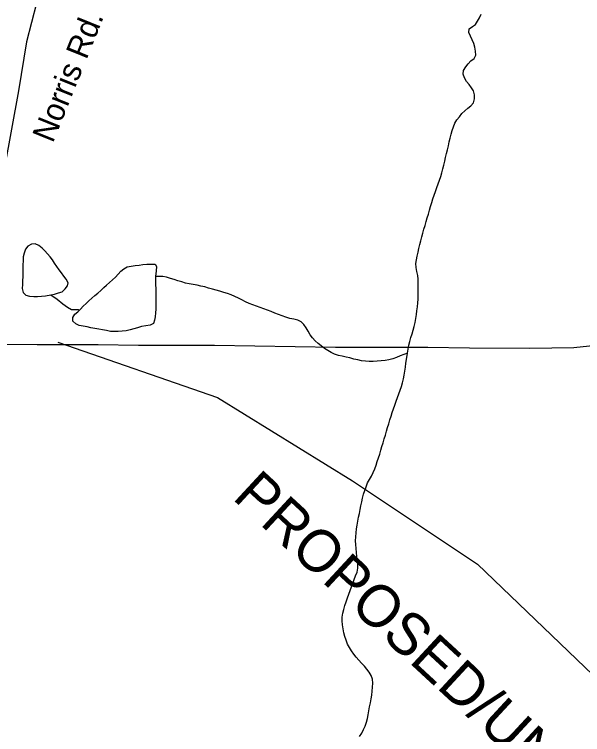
# Model space of a CAD drawing. Extents: x 1950930 to 2061844, y 904556 to 1017002.
# Drawn here: x 1991711 to 1994075, y 958343 to 961340 of the extents above; entities that cross this region are included whole.
import ezdxf

# ---------------------------------------------------------------- set-up
doc = ezdxf.new("R2010")
doc.units = 0
for name, color, linetype in [('Exist Hydrographic Creek Single Shore', 7, 'Continuous'), ('Exist Hydrographic Misc Water Feature', 7, 'Continuous'), ('Exist Road Primary Interstate Shield CELL', 7, 'Continuous'), ('Exist Road Primary US Attributed', 7, 'Continuous'), ('Exist Road Secondary Type 51 Attributed', 7, 'Continuous'), ('Exist Road Secondary Type 51 Label', 7, 'Continuous'), ('Prop Road Primary NC Projected', 7, 'Continuous')]:
    doc.layers.add(name, color=color, linetype=linetype)

msp = doc.modelspace()

# ---------------------------------------------------------------- linework, layer by layer
at = {"layer": 'Exist Hydrographic Creek Single Shore'}
for points in [[(1993346.8, 959930.6), (1993349.9, 959946.9), (1993352.9, 959963.3), (1993356.4, 959978.8), (1993360.7, 959995.1), (1993365.6, 960010.7), (1993370.6, 960026.2), (1993375.1, 960041.7), (1993378.1, 960058), (1993381.2, 960074.4), (1993383.9, 960090.8), (1993385.9, 960106.2), (1993387.8, 960122.5), (1993389.4, 960139), (1993390.5, 960155.4), (1993391.1, 960171.8), (1993391.5, 960188.2), (1993391.3, 960204.6), (1993391.3, 960221), (1993390.9, 960237.4), (1993389.4, 960253.9), (1993386.1, 960270.4), (1993382.5, 960286.8), (1993381, 960303.2), (1993383.9, 960318.8), (1993387.2, 960334.3), (1993390.7, 960350.7), (1993394.1, 960366.1), (1993398.4, 960382.5), (1993402.3, 960397.9), (1993406.7, 960414.2), (1993410.8, 960429.8), (1993415.3, 960446.1), (1993419.8, 960461.6), (1993424.3, 960477.9), (1993429, 960493.4), (1993433.5, 960508.9), (1993438.4, 960525.3), (1993442.9, 960540.8), (1993447.5, 960557.1), (1993452.2, 960572.5), (1993457.1, 960588), (1993462.8, 960603.5), (1993468.6, 960619), (1993474.5, 960634.5), (1993480.1, 960649.9), (1993484.8, 960665.4), (1993489.3, 960680.9), (1993493.4, 960697.2), (1993497.5, 960712.7), (1993501.4, 960729.1), (1993505.5, 960744.6), (1993509.6, 960760.9), (1993513.3, 960776.4), (1993517, 960792.8), (1993520.7, 960809.1), (1993524.6, 960824.5), (1993528.7, 960840.8), (1993533, 960856.3), (1993537.9, 960871.9), (1993543.8, 960887.4), (1993552.4, 960901.1), (1993562.5, 960914), (1993573.2, 960927), (1993585, 960938.1), (1993597.1, 960949.4), (1993610.7, 960959.8), (1993620.7, 960971.9), (1993624.8, 960988.3), (1993625.4, 961005.4), (1993621.5, 961021.1), (1993613.5, 961034.4), (1993602.7, 961047.7), (1993592.2, 961061.1), (1993584.4, 961075.2), (1993578.7, 961090.9), (1993579.9, 961106.5), (1993589.1, 961121), (1993599.4, 961134), (1993610.7, 961146.1), (1993624.2, 961156.4), (1993630.6, 961170.3), (1993629.7, 961186.7), (1993627.1, 961203.1), (1993622.4, 961218.9), (1993616, 961233.7), (1993608.2, 961248.6), (1993601.7, 961264.4), (1993602.7, 961279.1), (1993616.8, 961288.7), (1993629.7, 961297.4), (1993638.2, 961311.2), (1993646.2, 961325.8), (1993653.5, 961341.3)], [(1993192.2, 958475.1), (1993195.4, 958491.4), (1993198.1, 958506.9), (1993199.5, 958523.3), (1993200.8, 958540.5), (1993202, 958557.7), (1993200.8, 958574.1), (1993195.9, 958589), (1993187.7, 958602.3), (1993178, 958615.6), (1993167.2, 958628.1), (1993155.9, 958639.8), (1993144.6, 958652.4), (1993133.7, 958665), (1993123.9, 958678.3), (1993113.8, 958691.6), (1993104.8, 958705.7), (1993097, 958719.9), (1993091.3, 958735.6), (1993086.6, 958751.3), (1993082.1, 958766.9), (1993078.6, 958783.5), (1993076.1, 958799.9), (1993074.9, 958816.3), (1993075.1, 958831.9), (1993077.5, 958848.3), (1993081.6, 958863.7), (1993086.4, 958880), (1993091.9, 958895.5), (1993097.2, 958911.8), (1993102.1, 958927.4), (1993107.7, 958942.8), (1993113.2, 958958.3), (1993119.2, 958972.9), (1993124.7, 958988.4), (1993130.7, 959003.9), (1993136.8, 959019.4), (1993140.5, 959035.7), (1993140.7, 959051.3), (1993138, 959067.8), (1993136, 959084.2), (1993134.5, 959100.7), (1993132.7, 959117.1), (1993131.3, 959133.5), (1993130.7, 959150), (1993131.1, 959166.3), (1993132.9, 959182.7), (1993135.2, 959199.1), (1993137.4, 959214.6), (1993140.3, 959231), (1993143.2, 959247.3), (1993146.4, 959263.6), (1993149.9, 959279.2), (1993153.2, 959295.5), (1993156.7, 959311.8), (1993160.2, 959327.4), (1993163.9, 959343.7), (1993168.6, 959359.2), (1993174.3, 959374.6), (1993180.5, 959390.1), (1993188.1, 959404.7), (1993196.3, 959418.5), (1993204.1, 959433.2), (1993210.6, 959448.5), (1993216, 959464), (1993221.1, 959479.5), (1993226.2, 959495), (1993231.1, 959510.5), (1993236, 959525.9), (1993240.6, 959542.2), (1993245.3, 959557.7), (1993249.8, 959573.2), (1993254.7, 959589.6), (1993259.4, 959605.1), (1993263.9, 959620.6), (1993268.7, 959636.1), (1993273.6, 959652.4), (1993278.5, 959667.8), (1993283.4, 959683.3), (1993288.7, 959698.8), (1993294.5, 959714.3), (1993300, 959729.8), (1993305.8, 959745.3), (1993311.3, 959760.7), (1993316.6, 959776.2), (1993321.8, 959791.7), (1993326.3, 959807.2), (1993330.6, 959823.5), (1993333.4, 959839.1), (1993335.9, 959855.4), (1993337.8, 959871.8), (1993339.8, 959888.2), (1993341.9, 959904.5), (1993346.8, 959930.6)], [(1993147.5, 958335.6), (1993156.1, 958349.5), (1993163.7, 958364), (1993170.6, 958378.7), (1993176, 958394.2), (1993180.1, 958410.5), (1993183.6, 958425.9), (1993186.4, 958442.3), (1993189.3, 958458.7), (1993192.2, 958475.1)]]:
    msp.add_lwpolyline(points, dxfattribs=at)
at = {"layer": 'Exist Hydrographic Misc Water Feature'}
for points in [[(1991862.8, 960172.2), (1991878.8, 960176), (1991894.6, 960180.6), (1991910.2, 960186), (1991922.3, 960197.3), (1991931.9, 960210.1), (1991935.6, 960223.2), (1991926.8, 960237.4), (1991917.6, 960250.6), (1991907.5, 960264), (1991897.7, 960277.4), (1991887.8, 960290.6), (1991878.6, 960304), (1991869.8, 960318.2), (1991860.6, 960331.5), (1991849.7, 960343.9), (1991838.4, 960356.5), (1991826.5, 960367.4), (1991812.8, 960377.5), (1991797.8, 960384.5), (1991782, 960384), (1991766.8, 960375.2), (1991757.6, 960362.3), (1991751.5, 960346.9), (1991748.4, 960330.5), (1991747.2, 960314.1), (1991746.5, 960297.7), (1991746.5, 960281.3), (1991746.5, 960264.9), (1991746.3, 960248.4), (1991745.7, 960232), (1991744.5, 960215.7), (1991744.3, 960199.2), (1991747.8, 960182.8), (1991759.1, 960171.9), (1991774.8, 960167.5), (1991791.7, 960165.5), (1991808.1, 960165.9), (1991824.3, 960167.2), (1991840.7, 960169.4), (1991862.8, 960172.2)], [(1991980.9, 960107.4), (1991986.5, 960113.1), (1991997.9, 960125.1), (1992009.4, 960136.4), (1992021.5, 960147.6), (1992033.8, 960158.8), (1992045.9, 960170.1), (1992058.2, 960180.5), (1992070.3, 960191.6), (1992082.8, 960202.9), (1992094.9, 960213.3), (1992107.4, 960224.6), (1992119.5, 960235), (1992131.6, 960246.3), (1992143.1, 960258.3), (1992154.4, 960271.2), (1992166.7, 960281.6), (1992180.8, 960288.7), (1992196.6, 960292.4), (1992213.2, 960295.4), (1992229.9, 960296.7), (1992246.1, 960298.8), (1992262.5, 960300.1), (1992279.1, 960300.6), (1992297.5, 960301), (1992303.1, 960290.3), (1992301.8, 960273.1), (1992299, 960249.4)], [(1992299, 960249.4), (1992298.8, 960233), (1992298.8, 960215.7), (1992299.2, 960198.4), (1992299.6, 960181.2), (1992300.2, 960164), (1992300.4, 960146.7), (1992300.4, 960130.3), (1992299.8, 960113.9), (1992298.8, 960097.5), (1992296.9, 960082), (1992294, 960067.3), (1992289.5, 960054.3), (1992276.6, 960046.4), (1992258.2, 960043.5), (1992239.7, 960040.5), (1992223.9, 960035.9), (1992207.9, 960031.3), (1992192.3, 960026.8), (1992176.3, 960023.7), (1992159.9, 960021.7), (1992143.5, 960020.4), (1992127.1, 960020.7), (1992110.7, 960021), (1992094.5, 960023.8), (1992078.3, 960026.6), (1992062.1, 960029.5), (1992046.1, 960033), (1992029.9, 960035.8), (1992013.9, 960039.4), (1991997.5, 960042.3), (1991981.3, 960045), (1991966.6, 960051.9), (1991954.1, 960062.8), (1991954.9, 960078.5), (1991962.1, 960093), (1991974.8, 960101.8), (1991980.9, 960107.4)], [(1993346.8, 959930.6), (1993331.4, 959925.2), (1993316, 959918.9), (1993300.8, 959912.7), (1993285.5, 959907.2), (1993269.7, 959902.7), (1993253.7, 959899.8), (1993237.3, 959897.6), (1993220.9, 959896.4), (1993204.5, 959895.9), (1993187.9, 959895.3), (1993171.5, 959896.5), (1993155.3, 959898.5), (1993139.5, 959902.1), (1993123.3, 959905.7), (1993107.3, 959910.1), (1993091.3, 959913.8), (1993075.1, 959917.4), (1993059.1, 959921), (1993043.3, 959925.5), (1993028.9, 959933.2), (1993014.6, 959940.8), (1993000.9, 959950.1), (1992987.5, 959960.2), (1992974.6, 959970.3), (1992962.7, 959981.3), (1992951.4, 959993.8), (1992942, 960007.1), (1992933.2, 960021.3), (1992924.6, 960036.2), (1992914.9, 960049.5), (1992903.9, 960060.4), (1992889.9, 960067.3), (1992873.5, 960071.7), (1992856.7, 960074.6), (1992841.1, 960079.8), (1992825.5, 960085.8), (1992810.4, 960091.1), (1992795.2, 960097.1), (1992779.8, 960103.2), (1992764.4, 960109.2), (1992749, 960114.5), (1992733.5, 960119.7), (1992718.1, 960125.7), (1992702.7, 960131.1), (1992687.5, 960137.1), (1992672.6, 960144), (1992657.8, 960151.7), (1992643.2, 960159.4), (1992628.3, 960166.2), (1992613.3, 960172.3), (1992597.9, 960178.3), (1992582.1, 960182.7), (1992566.6, 960188.1), (1992550.8, 960192.5), (1992534.8, 960196.9), (1992519.2, 960201.3), (1992503.2, 960205.7), (1992487.4, 960209.3), (1992471.4, 960213.8), (1992455.2, 960215.7), (1992438.8, 960218.5), (1992423.2, 960222.1), (1992407.4, 960227.4), (1992391.8, 960231.8), (1992376.1, 960237.1), (1992360.3, 960241.5), (1992344.3, 960246), (1992328.3, 960249.6), (1992299, 960249.4)], [(1991862.8, 960172.2), (1991888.9, 960155.3), (1991912.8, 960135.9), (1991932.9, 960121.5), (1991948.9, 960111.4), (1991976.8, 960111.6), (1991980.9, 960107.4)]]:
    msp.add_lwpolyline(points, dxfattribs=at)
at = {"layer": 'Exist Road Primary US Attributed'}
msp.add_lwpolyline([(1991622.6, 959967.3), (1991805.5, 959966.6), (1992059.4, 959965.8), (1992228, 959963.1), (1992544.3, 959963.9), (1993046.7, 959955.4), (1993430.9, 959955.4), (1993605.3, 959952.3), (1993856.1, 959951.5), (1994038.2, 959953.1), (1994221.9, 959973.1), (1994374.6, 959999.4), (1994542.1, 960032.6), (1994789, 960080.5), (1995175.2, 960176.6), (1995377.7, 960207.9), (1995443.3, 960220.3), (1995650.9, 960263.5), (1996021.3, 960338.4), (1996423.4, 960423.2), (1996577.6, 960453.4)], dxfattribs=at)
at = {"layer": 'Exist Road Secondary Type 51 Attributed'}
msp.add_lwpolyline([(1992244.3, 963732.7), (1992256, 963662.8), (1992267.9, 963550.9), (1992281.7, 963414.8), (1992311.3, 963228.9), (1992333, 963088.8), (1992334.9, 962977), (1992326.6, 962860.9), (1992302.2, 962745), (1992252.1, 962613.1), (1992163.6, 962377.3), (1992046.9, 962065.6), (1991916.3, 961719.8), (1991850, 961551.9), (1991843.8, 961516), (1991803.5, 961386.2), (1991761.2, 961226.2), (1991729, 961022.2), (1991670.3, 960702.5), (1991633.7, 960450.6), (1991611.4, 960264.6), (1991628.8, 960094.8), (1991622.6, 959967.3)], dxfattribs=at)
at = {"layer": 'Prop Road Primary NC Projected'}
msp.add_lwpolyline([(1991892.5, 959975.9), (1992556, 959745.1), (1993118.4, 959398.7), (1993637.7, 959052.4), (1994358.8, 958359.8), (1995267.4, 957450.8), (1996464.5, 956397.4), (1997113.5, 955878), (1997935.6, 955358.5), (1998700, 955069.9), (1999377.8, 954896.8), (1999969.1, 954738.1), (2002273.7, 954377.2), (2004312.5, 954167.5), (2005551, 954186.6), (2006258.5, 953742.2)], dxfattribs=at)

# ---------------------------------------------------------------- texts
at = {"layer": 'Exist Road Primary Interstate Shield CELL'}
msp.add_text('PROPOSED/UNDER CONSTRUCTION', height=175, rotation=317.2188, dxfattribs=at).set_placement((1992613.9, 959326.1))
at = {"layer": 'Exist Road Secondary Type 51 Label'}
msp.add_text('Norris Rd.', height=95, rotation=68.0662, dxfattribs=at).set_placement((1991871.1, 960801.2))

doc.saveas('drawing.dxf')
